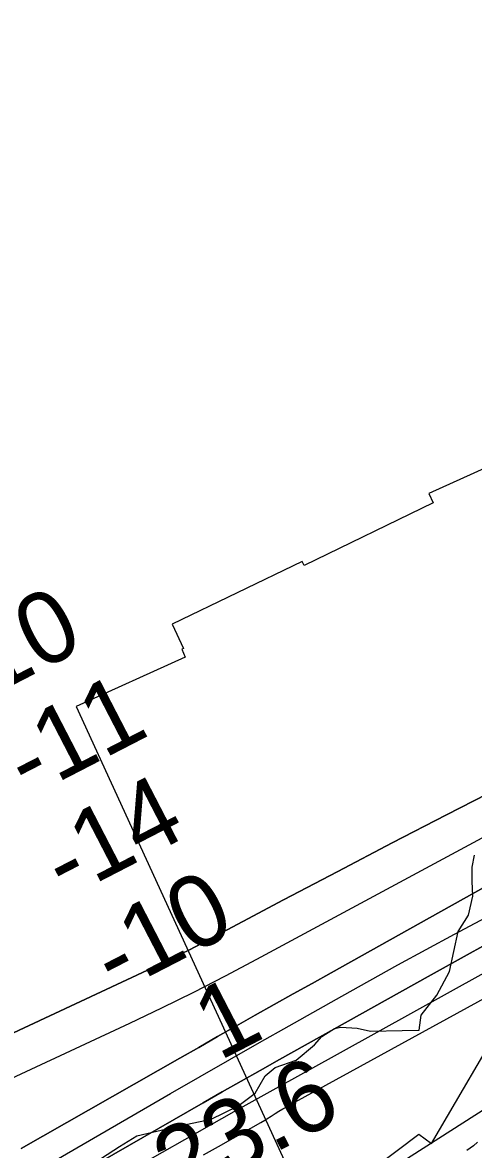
# Model space of a CAD drawing. Extents: x 3177385 to 3215275, y 903885 to 929304.
# Drawn here: x 3192634 to 3193054, y 910824 to 911876 of the extents above; entities that cross this region are included whole.
import ezdxf

# ---------------------------------------------------------------- set-up
doc = ezdxf.new("R2010")
doc.units = 0
for name, color, linetype in [('V-RIVR-EDGE', 7, 'Continuous'), ('V-RIVR-RANG', 7, 'Continuous'), ('V-RRAP-RVMT', 7, 'Continuous'), ('V-SITE-VEGE', 7, 'Continuous'), ('V-TOPO-DPTH', 7, 'Continuous'), ('V-TOPO-MINR', 7, 'Continuous'), ('V-TOPO-WATR', 7, 'Continuous')]:
    doc.layers.add(name, color=color, linetype=linetype)

msp = doc.modelspace()

# ---------------------------------------------------------------- linework, layer by layer
at = {"layer": 'V-RIVR-EDGE'}
msp.add_lwpolyline([(3192696, 910808.8), (3192724.3, 910827.4), (3192740.4, 910837.3), (3192781.7, 910846.8), (3192809.6, 910852.8), (3192834.4, 910864.9), (3192850.5, 910877.1), (3192860.1, 910893.1), (3192869.2, 910900.9), (3192888.8, 910907.8), (3192905.8, 910922.1), (3192912.8, 910929.9), (3192924.5, 910937.3), (3192930.6, 910938.6), (3192945.8, 910937.7), (3192958, 910935), (3192987.6, 910935.4), (3193003.6, 910935.8), (3193005.4, 910949.7), (3193019.8, 910968.4), (3193031.6, 910990.5), (3193039.9, 911027.9), (3193049.5, 911043.1), (3193053.5, 911060.9), (3193052.7, 911074.8), (3193052.7, 911087.8), (3193054.9, 911099.1)], dxfattribs=at)
at = {"layer": 'V-RRAP-RVMT'}
for points in [[(3193893.7, 911759.9), (3193775.3, 911698), (3193767, 911714.9), (3193645.9, 911652.7), (3193634.7, 911672.5), (3193517, 911612.4), (3193508.8, 911627.8), (3193387.8, 911567.3), (3193376.6, 911587.1), (3193256.9, 911526.1), (3193250.2, 911539.2), (3193142.8, 911484.5), (3193138.4, 911493.6), (3193012.6, 911436.5), (3193016.4, 911427.8), (3192896.3, 911369.5), (3192894.3, 911373.2), (3192773.3, 911314.7)], [(3192773.3, 911314.7), (3192783.9, 911292), (3192782.2, 911291.2), (3192785.3, 911284), (3192683.9, 911237.7), (3192879.4, 910810.4), (3192867.7, 910800.8), (3192899.7, 910760.6), (3193003, 910838.8), (3193015.1, 910829.9), (3193087.4, 910953.8), (3193070.1, 910964), (3193085.4, 910964.3), (3193091.2, 911068.6)]]:
    msp.add_lwpolyline(points, dxfattribs=at)
at = {"layer": 'V-SITE-VEGE'}
for p, q in [((3193057.8, 910831.3), (3193054, 910827.9)), ((3193054, 910827.9), (3193048, 910823.6))]:
    msp.add_line(p, q, dxfattribs=at)
at = {"layer": 'V-TOPO-DPTH'}
for points in [[(3195461, 912207), (3194617.2, 911800.9), (3194599.6, 911792.7), (3194581.9, 911784.8), (3194563.9, 911777.3), (3194545.9, 911770), (3194427.1, 911724.1), (3193623.3, 911436.3), (3193590.5, 911421.6), (3193557.8, 911406.6), (3193525.5, 911390.9), (3193493.3, 911374.8), (3193079.8, 911162.9), (3193029, 911136.8), (3192978.2, 911110.5), (3192927.6, 911083.9), (3192877.1, 911057.3), (3192801.4, 911017.1), (3192788.7, 911010.5), (3192775.9, 911004.1), (3192763.1, 910997.8), (3192750.2, 910991.7), (3192596.7, 910919.9)], [(3195461, 912207), (3194617.2, 911800.9), (3194599.6, 911792.7), (3194581.9, 911784.8), (3194563.9, 911777.3), (3194545.9, 911770), (3194427.1, 911724.1), (3193623.3, 911436.3), (3193590.5, 911421.6), (3193557.8, 911406.6), (3193525.5, 911390.9), (3193493.3, 911374.8), (3193079.8, 911162.9), (3193029, 911136.8), (3192978.2, 911110.5), (3192927.6, 911083.9), (3192877.1, 911057.3), (3192801.4, 911017.1), (3192788.7, 911010.5), (3192775.9, 911004.1), (3192763.1, 910997.8), (3192750.2, 910991.7), (3192596.7, 910919.9)], [(3192525.2, 910708.7), (3192802.3, 910868.1), (3192820, 910878.2), (3192837.7, 910888.3), (3192855.4, 910898.3), (3192873.2, 910908.3), (3193011.8, 910986), (3193099.1, 911034.3), (3193186.8, 911081.9), (3193275, 911128.6), (3193363.6, 911174.6), (3193563.4, 911276.9), (3193587, 911288.7), (3193610.9, 911300.1), (3193635, 911310.9), (3193659.3, 911321.3), (3193830.4, 911392.5), (3193881.8, 911413.1)], [(3193881.8, 911413.1), (3193830.4, 911392.5), (3193659.3, 911321.3), (3193635, 911310.9), (3193610.9, 911300.1), (3193587, 911288.7), (3193563.4, 911276.9), (3193363.6, 911174.6), (3193275, 911128.6), (3193186.8, 911081.9), (3193099.1, 911034.3), (3193011.8, 910986), (3192873.2, 910908.3), (3192855.4, 910898.3), (3192837.7, 910888.3), (3192820, 910878.2), (3192802.3, 910868.1), (3192525.2, 910708.7)], [(3192802.6, 910819.6), (3192816.4, 910827.3), (3192830.2, 910835.1), (3192856, 910849.7), (3192859.5, 910851.8), (3192861.6, 910853.2), (3192865.4, 910855.7), (3192867.4, 910856.9), (3192869.3, 910858.1), (3192872.7, 910860.1), (3192876.4, 910862.3), (3192880.1, 910864.4), (3192883.8, 910866.5), (3192887.5, 910868.6), (3193418.4, 911160.2)], [(3192632.6, 910825.4), (3192780.4, 910909.7), (3192798, 910919.7), (3192815.6, 910929.8), (3192833.2, 910939.8), (3192850.8, 910949.8), (3192868.5, 910959.7), (3192886.1, 910969.6), (3192903.8, 910979.5), (3192921.5, 910989.4), (3193013.1, 911040.5), (3193076.6, 911076)], [(3193076.6, 911076), (3193013.1, 911040.5), (3192921.5, 910989.4), (3192903.8, 910979.5), (3192886.1, 910969.6), (3192868.5, 910959.7), (3192850.8, 910949.8), (3192833.2, 910939.8), (3192815.6, 910929.8), (3192798, 910919.7), (3192780.4, 910909.7), (3192632.6, 910825.4)]]:
    msp.add_lwpolyline(points, dxfattribs=at)
at = {"layer": 'V-TOPO-MINR'}
for points in [[(3192596.7, 910919.9), (3192750.2, 910991.7), (3192763.1, 910997.8), (3192775.9, 911004.1), (3192788.7, 911010.5), (3192801.4, 911017.1), (3192877.1, 911057.3), (3192927.6, 911083.9), (3192978.2, 911110.5), (3193029, 911136.8), (3193079.8, 911162.9), (3193493.3, 911374.8), (3193525.5, 911390.9), (3193557.8, 911406.6), (3193590.5, 911421.6), (3193623.3, 911436.3), (3194427.1, 911724.1), (3194545.9, 911770), (3194563.9, 911777.3), (3194581.9, 911784.8), (3194599.6, 911792.7), (3194617.2, 911800.9), (3195461, 912207)], [(3192147.8, 910514.5), (3192771.7, 910876.7), (3192799.3, 910892.6), (3192826.9, 910908.5), (3192854.6, 910924.3), (3192882.3, 910940), (3192931.3, 910967.6), (3192983.7, 910996.8), (3193036.4, 911025.5), (3193089.4, 911053.6), (3193142.6, 911081.3), (3193539.6, 911284.7), (3193571.2, 911300.4), (3193603.1, 911315.7), (3193635.3, 911330.1), (3193667.8, 911344.1), (3193897.9, 911439.8), (3194607, 911685.2), (3194625.9, 911693), (3194644.6, 911701.2), (3194663.1, 911709.8), (3195585, 912153.3)], [(3192351.9, 910764), (3192733.8, 910942.3), (3192763.7, 910956.6), (3192793.5, 910971.3), (3192823, 910986.4), (3192852.3, 911001.9), (3193070.3, 911119.5), (3193153.2, 911164), (3193236.3, 911208.2), (3193319.6, 911252), (3193403, 911295.5), (3193531.3, 911362.1), (3193550.7, 911372), (3193570.3, 911381.6), (3193590.1, 911390.7), (3193610, 911399.6), (3194253.5, 911630.9)], [(3192588.6, 910722.5), (3192653.5, 910759), (3192718.3, 910795.7), (3192831.2, 910859.9), (3192839.5, 910864.6), (3192847.8, 910869.3), (3192856.2, 910874), (3192864.5, 910878.6), (3193197.8, 911063.7), (3193267.2, 911101.8), (3193336.9, 911139.5), (3193407, 911176.4), (3193477.3, 911212.9), (3193587.1, 911269.1), (3193602.8, 911276.9), (3193618.6, 911284.5), (3193634.6, 911291.6), (3193650.8, 911298.6), (3193763.6, 911345.5), (3193798.1, 911359.3), (3193832.8, 911372.5)], [(3192962.5, 910797.1), (3193583.4, 911194.3), (3193615.3, 911210.7), (3193647.6, 911226.2), (3193680.5, 911240.3), (3193713.8, 911253.5), (3193916.6, 911329.3)], [(3192802.6, 910819.6), (3192816.4, 910827.3), (3192830.2, 910835.1), (3192856, 910849.7), (3192859.5, 910851.8), (3192861.6, 910853.2), (3192865.4, 910855.7), (3192867.4, 910856.9), (3192869.3, 910858.1), (3192872.7, 910860.1), (3192876.4, 910862.3), (3192880.1, 910864.4), (3192883.8, 910866.5), (3192887.5, 910868.6), (3193418.4, 911160.2)], [(3192632.6, 910825.4), (3192780.4, 910909.7), (3192798, 910919.7), (3192815.6, 910929.8), (3192833.2, 910939.8), (3192850.8, 910949.8), (3192868.5, 910959.7), (3192886.1, 910969.6), (3192903.8, 910979.5), (3192921.5, 910989.4), (3193013.1, 911040.5), (3193076.6, 911076)]]:
    msp.add_lwpolyline(points, dxfattribs=at)
at = {"layer": 'V-TOPO-WATR'}
msp.add_lwpolyline([(3192525.2, 910708.7), (3192802.3, 910868.1), (3192820, 910878.2), (3192837.7, 910888.3), (3192855.4, 910898.3), (3192873.2, 910908.3), (3193011.8, 910986), (3193099.1, 911034.3), (3193186.8, 911081.9), (3193275, 911128.6), (3193363.6, 911174.6), (3193563.4, 911276.9), (3193587, 911288.7), (3193610.9, 911300.1), (3193635, 911310.9), (3193659.3, 911321.3), (3193830.4, 911392.5), (3193881.8, 911413.1)], dxfattribs=at)

# ---------------------------------------------------------------- texts
at = {"layer": 'V-RIVR-RANG'}
for s, p in [('-10', (3192578.7, 911233.8)), ('-11', (3192638.9, 911152.4)), ('-14', (3192673.8, 911057.9)), ('-10', (3192719.9, 910969.2)), ('1', (3192817.1, 910906.8)), ('23.6', (3192779.1, 910774.7))]:
    msp.add_text(s, height=67, rotation=27.3247, dxfattribs=at).set_placement(p)

doc.saveas('drawing.dxf')
